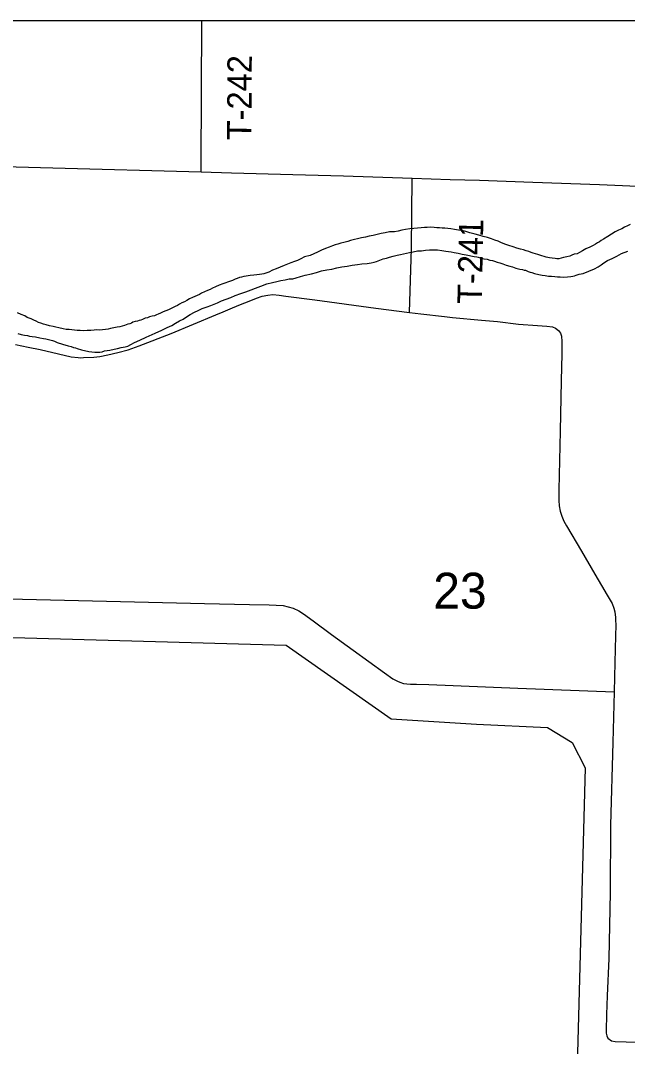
# Model space of a CAD drawing. Extents: x 0 to 68, y 0 to 52.9.
# Drawn here: x 64.407 to 66.273, y 49.784 to 52.941 of the extents above; entities that cross this region are included whole.
import ezdxf

# ---------------------------------------------------------------- set-up
doc = ezdxf.new("R2010")
doc.units = 0
for name, color, linetype in [('Default', 7, 'Continuous'), ('GM_X_Minor_Lake', 7, 'Continuous'), ('GM_X_State_Route', 7, 'Continuous'), ('GM_X_Township_Road', 7, 'Continuous'), ('GM_X_Township_Road_Text', 7, 'Continuous')]:
    doc.layers.add(name, color=color, linetype=linetype)

msp = doc.modelspace()

# ---------------------------------------------------------------- linework, layer by layer
at = {"layer": 'Default'}
msp.add_line((49.5172, 52.9414), (67.9972, 52.9414), dxfattribs=at)
for points in [[(66.2812, 52.3142), (66.2731, 52.3093), (66.2639, 52.3054), (66.2558, 52.3005), (66.2457, 52.2966), (66.2356, 52.2907), (66.2244, 52.2838), (66.2132, 52.2769), (66.2, 52.269), (66.1919, 52.2641), (66.1868, 52.2602), (66.1808, 52.2572), (66.1747, 52.2533), (66.1676, 52.2494), (66.1574, 52.2445), (66.1453, 52.2386), (66.1351, 52.2327), (66.126, 52.2278), (66.1189, 52.2239), (66.1098, 52.222), (66.1027, 52.2191), (66.0956, 52.2162), (66.0865, 52.2143), (66.0764, 52.2124), (66.0694, 52.2105), (66.0623, 52.2086), (66.0562, 52.2077), (66.0512, 52.2087), (66.0422, 52.2098), (66.0331, 52.211), (66.0231, 52.2131), (66.0171, 52.2152), (66.01, 52.2173), (66.004, 52.2194), (65.998, 52.2215), (65.9829, 52.2257), (65.9769, 52.2278), (65.9699, 52.2309), (65.9619, 52.233), (65.9539, 52.2361), (65.9448, 52.2382), (65.9328, 52.2414), (65.9218, 52.2446), (65.9087, 52.2488), (65.8997, 52.2519), (65.8907, 52.255), (65.8836, 52.2581), (65.8756, 52.2623), (65.8656, 52.2654), (65.8556, 52.2696), (65.8426, 52.2737), (65.8295, 52.2769), (65.8165, 52.2811), (65.8044, 52.2843), (65.7884, 52.2885), (65.7763, 52.2917), (65.7643, 52.2949), (65.7532, 52.296), (65.7411, 52.2982), (65.7301, 52.3003), (65.721, 52.3015), (65.712, 52.3026), (65.7029, 52.3027), (65.6949, 52.3038), (65.6868, 52.3039)], [(65.6868, 52.3039), (65.6788, 52.305), (65.6667, 52.3052), (65.6576, 52.3043), (65.6486, 52.3044), (65.6385, 52.3036), (65.6274, 52.3027), (65.6163, 52.3018), (65.6042, 52.3), (65.5911, 52.2981), (65.579, 52.2963), (65.5678, 52.2934), (65.5567, 52.2916), (65.5416, 52.2908), (65.5285, 52.2879), (65.5154, 52.2861), (65.5033, 52.2832), (65.4911, 52.2804), (65.479, 52.2775), (65.4679, 52.2747), (65.4548, 52.2728), (65.4214, 52.2642), (65.4133, 52.2613), (65.4012, 52.2585), (65.3921, 52.2566), (65.383, 52.2537), (65.3739, 52.2508), (65.3658, 52.2479), (65.3557, 52.244), (65.3446, 52.2401), (65.3324, 52.2343), (65.3203, 52.2284), (65.3091, 52.2235), (65.297, 52.2186), (65.2798, 52.2139), (65.2686, 52.208), (65.2585, 52.2031), (65.2494, 52.2002), (65.2383, 52.1963), (65.2281, 52.1914), (65.217, 52.1876), (65.2049, 52.1827), (65.1927, 52.1778), (65.1816, 52.173), (65.1704, 52.1671), (65.1644, 52.1651), (65.1553, 52.1623), (65.1492, 52.1613), (65.1411, 52.1594), (65.1331, 52.1585), (65.124, 52.1576), (65.1129, 52.1568), (65.1068, 52.1559), (65.1008, 52.1549), (65.0937, 52.154), (65.0866, 52.1521), (65.0796, 52.1502), (65.0725, 52.1473), (65.0664, 52.1453), (65.0583, 52.1414), (65.0522, 52.1395), (65.029, 52.1308), (65.0178, 52.1269), (65.0067, 52.122), (64.9966, 52.1181), (64.9895, 52.1142), (64.9814, 52.1103), (64.9723, 52.1064), (64.9631, 52.1025), (64.957, 52.0986), (64.95, 52.0956), (64.9429, 52.0917), (64.9358, 52.0888), (64.9267, 52.0849), (64.9185, 52.08), (64.9104, 52.0761), (64.9023, 52.0722), (64.8952, 52.0682), (64.8891, 52.0643), (64.882, 52.0614), (64.8699, 52.0555), (64.8618, 52.0516), (64.8537, 52.0477), (64.8456, 52.0448), (64.8375, 52.0409), (64.8304, 52.038), (64.8243, 52.036), (64.8182, 52.0331), (64.8112, 52.0312), (64.8031, 52.0293), (64.797, 52.0263), (64.7899, 52.0254), (64.7818, 52.0215), (64.7768, 52.0196), (64.7717, 52.0186), (64.7667, 52.0167), (64.7596, 52.0148), (64.7525, 52.0129), (64.7474, 52.0099), (64.7424, 52.008), (64.7363, 52.007)], [(64.7052, 51.9321), (64.7163, 51.935), (64.7284, 51.9378), (64.7365, 51.9397), (64.7456, 51.9446), (64.7568, 51.9505), (64.774, 51.9583), (64.7932, 51.9671), (64.8206, 51.9798), (64.8408, 51.9886), (64.8581, 51.9964), (64.8722, 52.0033), (64.8834, 52.0101), (64.8956, 52.017), (64.9067, 52.0229), (64.9169, 52.0298), (64.9281, 52.0367), (64.9412, 52.0435), (64.9534, 52.0494), (64.9656, 52.0553), (64.9807, 52.0601), (64.9919, 52.064), (65.002, 52.0688), (65.0121, 52.0727), (65.0243, 52.0786), (65.0395, 52.0844), (65.0536, 52.0893), (65.0668, 52.0951), (65.084, 52.1019), (65.0992, 52.1067), (65.1457, 52.1242), (65.1639, 52.131), (65.1811, 52.1348), (65.1952, 52.1386), (65.2074, 52.1415), (65.2205, 52.1433), (65.2326, 52.1462), (65.2437, 52.147), (65.2548, 52.1499), (65.268, 52.1537), (65.2821, 52.1576), (65.3013, 52.1623), (65.3165, 52.1662), (65.3326, 52.171), (65.3488, 52.1738), (65.3639, 52.1766), (65.3791, 52.1804), (65.3952, 52.1832), (65.4114, 52.186), (65.4265, 52.1888), (65.4427, 52.1906), (65.4568, 52.1924), (65.4729, 52.1942), (65.485, 52.1961), (65.4941, 52.198), (65.5012, 52.1999), (65.5113, 52.2038), (65.5224, 52.2076), (65.5326, 52.2105), (65.5417, 52.2134), (65.5528, 52.2163), (65.5649, 52.2191), (65.575, 52.221), (65.5841, 52.2239), (65.5942, 52.2258), (65.6033, 52.2277), (65.6144, 52.2295), (65.6275, 52.2324), (65.6396, 52.2332), (65.6517, 52.2351), (65.6648, 52.2359), (65.6769, 52.2357), (65.689, 52.2356), (65.702, 52.2334), (65.7151, 52.2322), (65.7312, 52.23), (65.7402, 52.2279), (65.7523, 52.2257), (65.7654, 52.2225), (65.7774, 52.2204), (65.8015, 52.215), (65.8096, 52.2139), (65.8146, 52.2128), (65.8206, 52.2107), (65.8317, 52.2086), (65.8417, 52.2075), (65.8497, 52.2043), (65.8578, 52.2032), (65.8648, 52.2011), (65.8728, 52.198), (65.8808, 52.1959), (65.8899, 52.1928), (65.8999, 52.1886), (65.9119, 52.1854), (65.92, 52.1833), (65.93, 52.1792), (65.942, 52.176), (65.9501, 52.1749), (65.9551, 52.1728), (65.9601, 52.1728), (65.9681, 52.1696)], [(65.9681, 52.1696), (65.9742, 52.1675), (65.9792, 52.1665), (65.9872, 52.1634), (66.0002, 52.1602), (66.0113, 52.158), (66.0203, 52.1569), (66.0304, 52.1548), (66.0395, 52.1546), (66.0495, 52.1535), (66.0576, 52.1524), (66.0666, 52.1523), (66.0767, 52.1521), (66.0888, 52.153), (66.0989, 52.1538), (66.1049, 52.1548), (66.11, 52.1557), (66.116, 52.1576), (66.1251, 52.1605), (66.1373, 52.1634), (66.1717, 52.177), (66.1828, 52.1839), (66.192, 52.1898), (66.2011, 52.1957), (66.2123, 52.2026), (66.2265, 52.2094), (66.2407, 52.2163), (66.2549, 52.2241), (66.2741, 52.2319)], [(64.7363, 52.007), (64.7262, 52.0032), (64.7191, 52.0012), (64.7121, 51.9993), (64.704, 51.9974), (64.6939, 51.9956), (64.6838, 51.9937), (64.6757, 51.9918), (64.6676, 51.9909), (64.6495, 51.9891), (64.6414, 51.9892), (64.6334, 51.9883), (64.6233, 51.9874), (64.6112, 51.9876), (64.6001, 51.9867), (64.59, 51.9879), (64.581, 51.988), (64.5729, 51.9881), (64.5649, 51.9892), (64.5558, 51.9903), (64.5468, 51.9905), (64.5377, 51.9926), (64.5247, 51.9958), (64.5156, 51.9979), (64.5066, 52), (64.4955, 52.0022), (64.4855, 52.0053), (64.4775, 52.0074), (64.4695, 52.0106), (64.4614, 52.0127), (64.4544, 52.0158), (64.4474, 52.0189), (64.4394, 52.023), (64.4274, 52.0272), (64.4194, 52.0323), (64.4084, 52.0365), (64.3973, 52.0416)], [(64.3986, 51.9783), (64.4086, 51.9752), (64.4186, 51.9731), (64.4277, 51.9719), (64.4347, 51.9698), (64.4428, 51.9687), (64.4528, 51.9676), (64.4659, 51.9654), (64.4769, 51.9633), (64.484, 51.9622), (64.505, 51.9569), (64.5111, 51.9548), (64.5191, 51.9506), (64.5361, 51.9454), (64.5532, 51.9401), (64.5622, 51.938), (64.5692, 51.9349), (64.5753, 51.9338), (64.5813, 51.9317), (64.5943, 51.9276), (64.6164, 51.9232), (64.6355, 51.921), (64.6456, 51.9209), (64.6506, 51.9208), (64.6577, 51.9217), (64.6648, 51.9246), (64.6809, 51.9274), (64.6941, 51.9303), (64.7052, 51.9321)]]:
    msp.add_lwpolyline(points, dxfattribs=at)
at = {"layer": 'GM_X_Minor_Lake'}
msp.add_lwpolyline([(63.542, 51.0665), (65.2234, 51.0192), (65.5469, 50.793), (65.8085, 50.7765), (66.0269, 50.7656), (66.1029, 50.7194), (66.1432, 50.6415), (66.0993, 48.9997), (65.9967, 48.8524), (65.8793, 48.8851), (64.7496, 48.913), (64.6626, 48.878), (64.5891, 48.8076), (64.561, 48.6523), (64.542, 47.7887), (64.4972, 47.7441), (63.7147, 48.1501)], dxfattribs=at)
at = {"layer": 'GM_X_State_Route'}
for points in [[(63.6604, 52.5161), (64.0062, 52.5048), (64.1702, 52.4983), (64.3178, 52.4937), (64.5064, 52.4885), (64.9621, 52.4758), (65.0559, 52.4732), (65.2445, 52.468), (65.4003, 52.4631), (65.611, 52.4562)], [(65.611, 52.4562), (65.7283, 52.4524), (65.8185, 52.4497), (65.9825, 52.4437), (66.1875, 52.4364), (66.3515, 52.4296)]]:
    msp.add_lwpolyline(points, dxfattribs=at)
at = {"layer": 'GM_X_Township_Road'}
for points in [[(64.9621, 52.4758), (64.9622, 52.4959), (64.9642, 52.9414)], [(65.6028, 52.043), (65.6086, 52.2408), (65.611, 52.4562)], [(64.3912, 51.9449), (64.4304, 51.9367), (64.4673, 51.9289), (64.5231, 51.9157), (64.5627, 51.9068), (64.5834, 51.904), (64.592, 51.9036), (64.6001, 51.9044), (64.6323, 51.9053), (64.6505, 51.9075), (64.6748, 51.9125), (64.706, 51.9203), (64.7377, 51.9285), (64.7719, 51.9401), (64.87, 51.9788), (65.0076, 52.0355), (65.0299, 52.0455), (65.0586, 52.0571), (65.0836, 52.0675), (65.11, 52.0779), (65.1327, 52.0867), (65.1501, 52.0928), (65.1675, 52.0967), (65.183, 52.0986), (65.2023, 52.0967), (65.2227, 52.0936), (65.3115, 52.0822), (65.4992, 52.056), (65.6028, 52.043)], [(65.6028, 52.043), (65.6374, 52.0387), (65.7108, 52.0311), (65.7354, 52.028), (65.8245, 52.0197), (65.8738, 52.0149), (65.9386, 52.0075), (65.9965, 52.0033), (66.0254, 52.0014), (66.0432, 51.9992), (66.0519, 51.9943), (66.0608, 51.9875), (66.067, 51.9792), (66.0699, 51.9705), (66.0715, 51.9541), (66.0717, 51.9153), (66.0692, 51.8332), (66.0664, 51.6774), (66.0623, 51.4968), (66.0625, 51.464), (66.0637, 51.4476), (66.0664, 51.4315), (66.0711, 51.4158), (66.0777, 51.4008), (66.0855, 51.3864), (66.1317, 51.3088), (66.173, 51.2379), (66.1938, 51.2024), (66.2113, 51.1735), (66.2258, 51.1474), (66.2316, 51.133), (66.2345, 51.1214), (66.2364, 51.104), (66.2368, 51.0972), (66.2374, 51.0807), (66.2368, 51.0479), (66.2343, 50.9659), (66.2323, 50.8756)], [(64.3255, 51.1631), (64.9728, 51.1479), (65.1109, 51.1441), (65.1708, 51.1432), (65.193, 51.1422), (65.2143, 51.1412), (65.2297, 51.1374), (65.2452, 51.1335), (65.2626, 51.1248), (65.2771, 51.1152), (65.3071, 51.0939), (65.3631, 51.0524), (65.4298, 51.0041), (65.5264, 50.9346), (65.5512, 50.916), (65.5656, 50.9083), (65.5732, 50.9052), (65.5845, 50.9018), (65.5946, 50.8999), (65.6061, 50.8993), (65.624, 50.8989), (65.6627, 50.898), (65.9361, 50.8865), (66.2323, 50.8756)], [(66.2323, 50.8756), (66.2284, 50.7201), (66.2214, 50.4656), (66.2196, 50.2578), (66.2155, 50.0548), (66.2109, 49.9401), (66.2088, 49.8825), (66.2073, 49.8332), (66.2077, 49.825), (66.2094, 49.8172), (66.2133, 49.8098), (66.2242, 49.8021), (66.2356, 49.8002), (66.6026, 49.7884)]]:
    msp.add_lwpolyline(points, dxfattribs=at)

# ---------------------------------------------------------------- texts
at = {"layer": 'Default'}
msp.add_text('23', height=0.1105, rotation=0, dxfattribs=at).set_placement((65.6759, 51.1317))
at = {"layer": 'GM_X_Township_Road_Text'}
for s, rotation, p in [('T-242', 89.7193, (65.1168, 52.5728)), ('T-241', 88.8768, (65.8251, 52.0684))]:
    msp.add_text(s, height=0.075, rotation=rotation, dxfattribs=at).set_placement(p)

doc.saveas('drawing.dxf')
